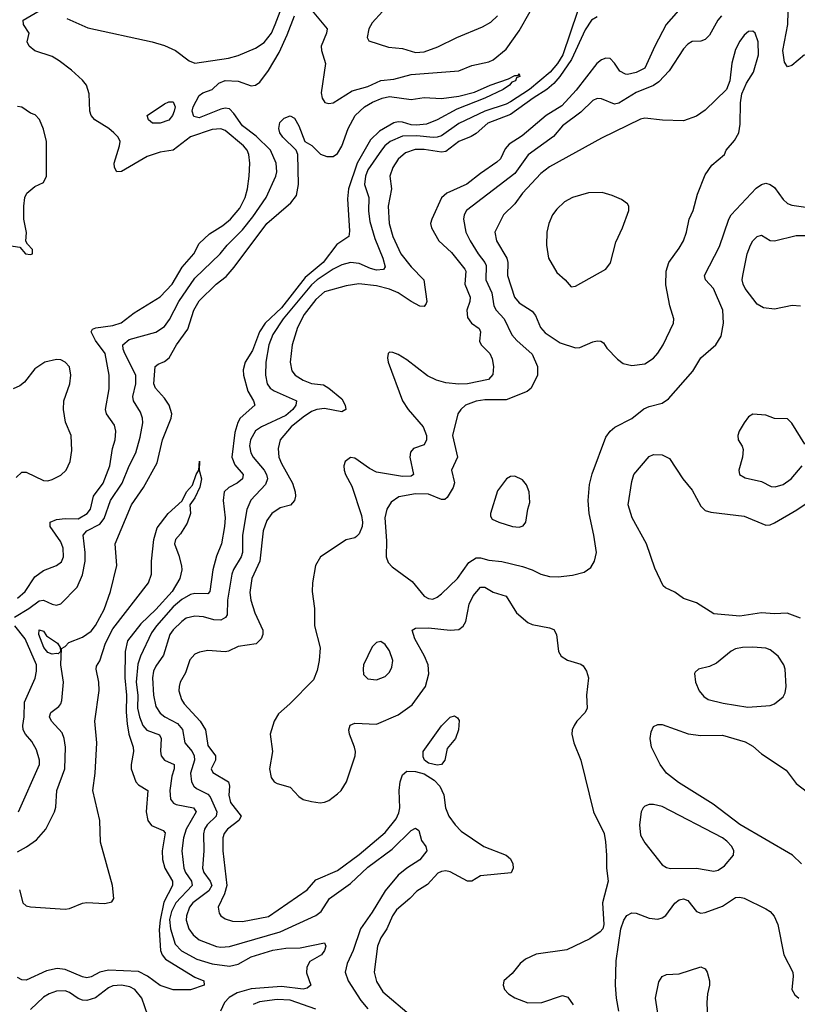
# Model space of a CAD drawing. Header units: inches. Extents: x 1682530 to 1839546, y 640742 to 791647.
# Tile 408 of 656: x 1692080 to 1695676, y 754921 to 759473. Entities that reach past the tile are written whole.
import ezdxf

# ---------------------------------------------------------------- set-up
doc = ezdxf.new("R2010")
doc.units = ezdxf.units.IN
doc.header["$MEASUREMENT"] = 0
doc.layers.add('B6795', color=7, linetype='Continuous')

msp = doc.modelspace()

# ---------------------------------------------------------------- linework, layer by layer
at = {"layer": 'B6795', "color": 5}
for points, elevation in [([(1692298.4, 759478.4), (1692394.8, 759434.8), (1692692.7, 759370), (1692750, 759353), (1692800.7, 759330), (1692862.9, 759282.9), (1692890, 759271.3), (1693045.7, 759294.3), (1693090, 759307.8), (1693170, 759341.4), (1693210, 759367.5), (1693244.2, 759410), (1693262, 759450), (1693292.5, 759530)], 780), ([(1695150, 759540.6), (1695069.7, 759450.3), (1695016.1, 759350), (1694970, 759249.2), (1694930, 759228.2), (1694890, 759219), (1694880.6, 759220.6), (1694854.5, 759234.5), (1694830, 759272.3), (1694810, 759293.8), (1694790, 759294.4), (1694770, 759286.3), (1694749, 759270), (1694653.4, 759146.6), (1694586.1, 759073.9), (1694514.2, 759030), (1694404.1, 758935.9), (1694343.3, 758896.7), (1694325, 758875), (1694302.5, 758830), (1694286.7, 758813.3), (1694210, 758761.6), (1694147.7, 758712.3), (1694054.6, 758670), (1694030, 758649.7), (1693985, 758550), (1693980.1, 758530), (1693983.8, 758510), (1694017.8, 758450), (1694076.8, 758396.8), (1694138.8, 758318.8), (1694142.4, 758310), (1694138.4, 758250), (1694163.3, 758190), (1694161.6, 758170), (1694147.6, 758130), (1694150, 758095.5), (1694169.3, 758070), (1694204.6, 758044.6), (1694210.8, 758030), (1694206, 757986), (1694214.3, 757970), (1694253.2, 757930), (1694264.1, 757904.1), (1694271.1, 757868.9), (1694267.9, 757832.1), (1694248.2, 757810), (1694150, 757789.9), (1694110, 757788), (1694050, 757793.7), (1694006.7, 757806.7), (1693966.4, 757826.4), (1693870, 757900.4), (1693830, 757925.1), (1693805.2, 757934.8), (1693790, 757936), (1693784, 757930), (1693780.5, 757910), (1693784.2, 757890), (1693850.2, 757710), (1693876, 757670), (1693945.4, 757590), (1693960.6, 757550), (1693961.1, 757530), (1693950, 757507.4), (1693901.6, 757490), (1693886.4, 757473.6), (1693883.8, 757450), (1693900.7, 757370), (1693890, 757363.2), (1693850, 757361.2), (1693730, 757381.7), (1693697.8, 757397.8), (1693630, 757445.1), (1693610, 757448.2), (1693584.2, 757430), (1693578.9, 757410), (1693580.3, 757390), (1693585.8, 757370), (1693615.9, 757315.9), (1693660.7, 757180.7), (1693665.6, 757150), (1693663, 757130), (1693650, 757095.6), (1693637, 757083), (1693630, 757077.4), (1693590, 757068.5), (1693471.6, 756990), (1693447.5, 756950), (1693433.2, 756870), (1693432.4, 756830), (1693443.2, 756750), (1693442.8, 756670), (1693469.1, 756569.1), (1693465.4, 756510), (1693455.6, 756464.4), (1693438.9, 756421.1), (1693328.4, 756310), (1693276.2, 756263.8), (1693256.5, 756230), (1693238.9, 756170), (1693248.9, 756090), (1693235.6, 756010), (1693243.2, 755970), (1693256, 755950), (1693270, 755941.5), (1693330, 755924.5), (1693370, 755882.3), (1693390, 755867.6), (1693430, 755858.3), (1693470, 755852.9), (1693490, 755855.3), (1693510, 755863.6), (1693550, 755894), (1693566, 755910), (1693591.1, 755950), (1693630.9, 756070), (1693632.7, 756090), (1693627.7, 756110), (1693604.4, 756170), (1693601.4, 756190), (1693608.1, 756211.9), (1693630, 756220.2), (1693730, 756216.6), (1693830, 756259.2), (1693894, 756306), (1693956.8, 756390), (1693971.1, 756448.9), (1693968.1, 756490), (1693952.1, 756530), (1693906.4, 756610), (1693895.1, 756650), (1693910, 756659.7), (1693970, 756661.8), (1694069.9, 756650.1), (1694110, 756654.3), (1694130, 756669.2), (1694142.3, 756690), (1694158.8, 756770), (1694176.7, 756810), (1694210, 756849.2), (1694230, 756849.2), (1694270, 756826.5), (1694330, 756807.7), (1694376.9, 756730), (1694430, 756686.5), (1694450, 756677.4), (1694530, 756661.6), (1694550, 756653), (1694561.6, 756630), (1694571.7, 756551.7), (1694584.4, 756530), (1694612.6, 756512.6), (1694674, 756494), (1694685.8, 756485.8), (1694701.5, 756461.5), (1694710.3, 756430), (1694700.9, 756350), (1694703.8, 756290), (1694694, 756270), (1694656.3, 756230), (1694644, 756210), (1694634, 756190), (1694633.4, 756170), (1694643, 756130), (1694674.7, 756050), (1694733.9, 755810), (1694782, 755710), (1694788.6, 755671.4), (1694793.8, 755610), (1694792.9, 755550), (1694801.1, 755490), (1694774.4, 755390), (1694781.6, 755290), (1694776.3, 755270), (1694763.9, 755256.1), (1694716.7, 755223.3), (1694610, 755173.5), (1694467.9, 755152.1), (1694419.3, 755130), (1694394, 755110), (1694356.5, 755063.5), (1694319.1, 755030), (1694314.9, 755010), (1694321.6, 754990), (1694340.4, 754970), (1694370, 754950.3), (1694430, 754927.9), (1694494, 754930), (1694590, 754961.5), (1694614.6, 754954.6), (1694638.8, 754918.8)], 820), ([(1693410, 759541.1), (1693501.1, 759430), (1693499, 759410), (1693473.6, 759350), (1693475.5, 759330), (1693493.8, 759270), (1693474.6, 759134.6), (1693478.9, 759110), (1693491.3, 759090), (1693510, 759084.9), (1693530, 759088.9), (1693617, 759143), (1693690, 759164), (1693750, 759192), (1693810, 759198.3), (1693890, 759219.9), (1694110, 759236.1), (1694170, 759260.5), (1694250, 759277.1), (1694270, 759287.2), (1694330, 759336.3), (1694390, 759421.5), (1694440.7, 759510)], 760), ([(1692056.5, 756710), (1692122.4, 756750), (1692170, 756786.1), (1692190, 756789.4), (1692230, 756770.2), (1692250, 756766.5), (1692270, 756772.9), (1692346.5, 756850), (1692370, 756906.7), (1692382.7, 756970), (1692382.7, 757010), (1692373.1, 757090), (1692389.8, 757110), (1692450, 757140.8), (1692470, 757166.3), (1692500.2, 757250), (1692553.1, 757330), (1692585.5, 757410), (1692617, 757470), (1692637.4, 757542.6), (1692648.8, 757608.8), (1692647.8, 757630), (1692638.6, 757658.6), (1692606.3, 757710), (1692602.6, 757730), (1692617.3, 757790), (1692617.5, 757830), (1692565.9, 757930), (1692558.1, 757950), (1692557.1, 757970), (1692586.5, 757993.5), (1692710, 758028), (1692750, 758054.7), (1692773.1, 758086.9), (1692815.7, 758170), (1692890, 758277.7), (1693006.8, 758390), (1693038.9, 758430), (1693110, 758501.2), (1693158.3, 758561.7), (1693220.2, 758650), (1693263.8, 758750), (1693268.7, 758770), (1693265.6, 758810), (1693239.6, 758870), (1693173.8, 758933.8), (1693110, 758982.1), (1693070, 759039.5), (1693050, 759060.5), (1693030, 759063.7), (1693010, 759059), (1692910, 759018.2), (1692884.6, 759024.6), (1692877.5, 759050), (1692882.3, 759070), (1692910, 759122), (1692926.1, 759133.9), (1692970, 759150.2), (1693001.5, 759178.5), (1693030, 759191.8), (1693090, 759187.9), (1693150, 759167), (1693170, 759169.5), (1693190, 759184.2), (1693230, 759237.1), (1693279.3, 759320.7), (1693316.9, 759403.1), (1693350, 759491.1)], 760), ([(1692070, 756797.8), (1692105.6, 756830), (1692150, 756897.7), (1692190, 756925.7), (1692250.7, 756949.3), (1692272.8, 756967.2), (1692282.7, 756990), (1692281, 757030), (1692270, 757058.5), (1692221.6, 757130), (1692221, 757150), (1692250, 757162.7), (1692290, 757167.4), (1692350, 757165), (1692392.7, 757190), (1692407.7, 757210), (1692421, 757270), (1692466.3, 757330), (1692496.1, 757410), (1692508.6, 757490), (1692521, 757530), (1692524.9, 757570), (1692518.4, 757598.4), (1692482, 757650), (1692476.2, 757670), (1692493.6, 757766.4), (1692493.9, 757830), (1692474.5, 757930), (1692430.3, 757990), (1692410.6, 758030), (1692417.3, 758042.7), (1692431.4, 758048.6), (1692510, 758058.8), (1692549.2, 758070.8), (1692610, 758117.7), (1692730, 758190.7), (1692784.7, 758250), (1692831.5, 758328.5), (1692884.6, 758390), (1692910, 758437.5), (1692957.1, 758482.9), (1693018.8, 758521.2), (1693054.9, 758550), (1693098.3, 758601.7), (1693122.5, 758650), (1693133.5, 758690), (1693141.4, 758750), (1693144.1, 758810), (1693139.6, 758850), (1693131.6, 758870), (1693114.5, 758890), (1693030, 758960.8), (1693010, 758968.2), (1692970, 758965), (1692870, 758931.1), (1692790, 758869.9), (1692730, 758859.9), (1692670, 758840.4), (1692550, 758770.8), (1692529, 758769), (1692518, 758790), (1692517, 758810), (1692542, 758890), (1692544, 758910), (1692535.3, 758930), (1692515.4, 758950), (1692492.2, 758970), (1692427.5, 759010), (1692409.9, 759030), (1692405.1, 759050), (1692401.8, 759130), (1692388.7, 759170), (1692370, 759193.2), (1692319.3, 759239.3), (1692262.4, 759282.4), (1692230, 759302.7), (1692150, 759329.1), (1692123.1, 759350), (1692114.3, 759370), (1692124.2, 759410), (1692096.9, 759450), (1692095.8, 759470), (1692170, 759513.9)], 780), ([(1694658.8, 759510), (1694591.1, 759310), (1694567.4, 759270), (1694532.6, 759230), (1694437.3, 759150), (1694350, 759093.6), (1694330, 759082.6), (1694230.8, 759050), (1694110, 758993.1), (1694030, 758936.3), (1694010, 758929), (1693991.8, 758928.2), (1693915.7, 758935.7), (1693850, 758934.4), (1693793.7, 758910), (1693768, 758890), (1693752.2, 758870), (1693690, 758777.8), (1693679.3, 758750), (1693675, 758710), (1693693.8, 758650), (1693692.1, 758587.9), (1693699.4, 758539.4), (1693721.6, 758461.6), (1693758.9, 758370), (1693770, 758329.5), (1693761.6, 758318.4), (1693730, 758315.2), (1693701.9, 758321.9), (1693650, 758345.6), (1693610.1, 758349.9), (1693570, 758338.7), (1693530, 758320.1), (1693455.9, 758270), (1693430, 758246.2), (1693297.9, 758090), (1693250, 758016.8), (1693232, 757970), (1693217.6, 757890), (1693216.2, 757830), (1693224.7, 757790), (1693238.2, 757770), (1693256.3, 757756.3), (1693354, 757714), (1693359.2, 757710), (1693357.4, 757690), (1693342.3, 757670), (1693310, 757643), (1693198.2, 757590), (1693170, 757571.7), (1693147.2, 757530), (1693143.2, 757503.2), (1693148.1, 757470), (1693159.2, 757450), (1693209.7, 757390), (1693221, 757370), (1693225.2, 757350), (1693216.7, 757323.3), (1693148.6, 757251.4), (1693130.9, 757209.1), (1693110.5, 757090), (1693110.1, 757010), (1693104.1, 756990), (1693068.3, 756931.7), (1693061.5, 756910), (1693041.5, 756790), (1693038.7, 756721.3), (1693031.5, 756708.5), (1693010, 756697.4), (1692978, 756698), (1692930, 756712.5), (1692890, 756715.5), (1692850, 756705.4), (1692830, 756691.1), (1692790, 756651.8), (1692775, 756630), (1692745.2, 756534.8), (1692710, 756484.2), (1692699, 756461), (1692694.3, 756430), (1692698.2, 756350), (1692710, 756297.7), (1692730, 756266.6), (1692751.1, 756250), (1692810, 756218.5), (1692832.1, 756192.1), (1692843.6, 756130), (1692877.2, 756090), (1692887, 756070), (1692887.9, 756050), (1692869.7, 755990), (1692875.1, 755950), (1692885.5, 755930), (1692897.9, 755917.9), (1692950, 755891.8), (1692960.4, 755880.4), (1692991.4, 755810), (1692988.9, 755790), (1692947.1, 755750), (1692935.3, 755730), (1692930.5, 755709.5), (1692931, 755630), (1692924.9, 755550), (1692931.9, 755530), (1692961.3, 755490), (1692968.1, 755470), (1692954.2, 755445.8), (1692880.1, 755390), (1692864.8, 755370), (1692850.6, 755330), (1692850.1, 755309.9), (1692861.8, 755270), (1692881.7, 755241.7), (1692910, 755219.2), (1692990, 755187.6), (1693010, 755184.6), (1693050, 755187.6), (1693284.5, 755255.5), (1693450, 755330.8), (1693474.4, 755350), (1693512.6, 755410), (1693610, 755480.1), (1693690, 755555.1), (1693802, 755638), (1693890, 755724.2), (1693910, 755736), (1693925.3, 755725.2), (1693938.4, 755678.4), (1693957.2, 755650), (1693963.2, 755630), (1693930, 755588.7), (1693870, 755551.1), (1693830, 755517.6), (1693770, 755445), (1693710, 755347.6), (1693655.4, 755270), (1693622, 755170), (1693594.8, 755110), (1693585, 755070), (1693599.2, 755030), (1693657.9, 754937.9), (1693690, 754900.8)], 760), ([(1694750, 759486.4), (1694723.6, 759470), (1694694.4, 759425.6), (1694631.3, 759288.7), (1694577.9, 759210), (1694550, 759177.8), (1694517, 759150), (1694453.6, 759110), (1694350, 759033.7), (1694245.2, 758994.8), (1694190, 758946.9), (1694167.1, 758932.9), (1694110, 758909.9), (1694050, 758864), (1694030, 758860.3), (1693950, 758872.3), (1693907.9, 758872.1), (1693863.6, 758856.4), (1693830, 758827.5), (1693805.5, 758790), (1693791.5, 758750), (1693798.9, 758690), (1693783.3, 758610), (1693788.3, 758530), (1693804.8, 758470), (1693843.1, 758390), (1693889.5, 758329.5), (1693949.4, 758270), (1693962.3, 758170), (1693960, 758160), (1693950, 758146.2), (1693930, 758149), (1693890, 758169.4), (1693830, 758209.9), (1693790, 758226.9), (1693730, 758243), (1693648.3, 758251.7), (1693590, 758242.8), (1693490, 758213.9), (1693450, 758179.1), (1693395.7, 758110), (1693364.6, 758050), (1693339.8, 757970), (1693330.9, 757890), (1693338.6, 757850), (1693353.2, 757830), (1693390, 757805.9), (1693430, 757790.8), (1693484.3, 757784.3), (1693509, 757769), (1693570, 757720.6), (1693585.4, 757690), (1693588.1, 757670), (1693570, 757659.6), (1693490, 757674.8), (1693454.6, 757670), (1693430, 757660.8), (1693390, 757635.9), (1693335.9, 757590), (1693285.1, 757530), (1693275.8, 757490), (1693279, 757450), (1693290, 757421.3), (1693341.5, 757330), (1693353.8, 757290), (1693355, 757270), (1693350.5, 757249.5), (1693332, 757228), (1693284.6, 757215.4), (1693246.3, 757190), (1693222.8, 757157.2), (1693206, 757110), (1693191, 756970), (1693153.5, 756890), (1693144.8, 756824.8), (1693148.1, 756790), (1693167, 756730), (1693204.6, 756650), (1693204.6, 756630), (1693197.1, 756610), (1693172.7, 756587.3), (1693090, 756575.4), (1693045.8, 756554.2), (1693030, 756550.7), (1692950, 756556.5), (1692910.9, 756549.1), (1692890, 756539.7), (1692867.3, 756512.7), (1692846.6, 756453.4), (1692822.7, 756410), (1692816.8, 756390), (1692816.3, 756370), (1692828.5, 756330), (1692840.9, 756310), (1692914.7, 756230), (1692938.8, 756190), (1692950, 756116.9), (1692985, 756070), (1692985.7, 756050), (1692965.3, 756010), (1692972.5, 755992.5), (1693045, 755950), (1693050.1, 755930), (1693047.2, 755887.2), (1693054.5, 755854.5), (1693104.8, 755790), (1693092.6, 755770), (1693040.8, 755730), (1693026.1, 755710), (1693019.1, 755690), (1693019.6, 755630), (1693038, 755470), (1693027.7, 755432.3), (1692997, 755370), (1693002.3, 755342.3), (1693010.2, 755330), (1693030, 755316), (1693064.7, 755304.7), (1693110, 755303.1), (1693230, 755327.4), (1693409.1, 755450.9), (1693450, 755495.7), (1693550, 755539.8), (1693650, 755613.4), (1693770, 755714.8), (1693821, 755779), (1693833.4, 755806.6), (1693837.1, 755830), (1693834.2, 755910), (1693839.9, 755950), (1693850, 755981.1), (1693870, 755998.4), (1693910, 755997.6), (1693950, 755986), (1693996.4, 755956.4), (1694023.4, 755930), (1694041.9, 755890), (1694048.9, 755830), (1694063.7, 755790), (1694092.9, 755750), (1694121.2, 755721.2), (1694226, 755650), (1694330, 755610.9), (1694350, 755592.9), (1694359.7, 755570), (1694362.3, 755550), (1694351.9, 755528.1), (1694210, 755514.7), (1694170, 755490.8), (1694150, 755490.7), (1694070, 755533.3), (1694050, 755538.7), (1694030, 755535.4), (1694013.5, 755526.5), (1693964.9, 755475.1), (1693916.5, 755443.5), (1693884.7, 755410), (1693822.8, 755357.2), (1693803.5, 755330), (1693777.6, 755270), (1693750, 755228.2), (1693733.7, 755190), (1693719.1, 755070), (1693730, 755026.7), (1693758.8, 754978.8), (1693890, 754868.1)], 780), ([(1693757.5, 759510), (1693710, 759457.6), (1693695, 759430), (1693686, 759390), (1693694.4, 759374.4), (1693784.9, 759344.9), (1693850, 759339.3), (1693910, 759321.6), (1693950, 759324.2), (1694013.3, 759346.7), (1694101.7, 759390), (1694220.3, 759439.7), (1694258.1, 759461.9), (1694288.9, 759491.1)], 780), ([(1695325.2, 759490), (1695308.7, 759470), (1695270, 759400.4), (1695250, 759381), (1695230, 759373.7), (1695190, 759371.5), (1695170, 759358.9), (1695150, 759337.4), (1695083.4, 759236.6), (1695035.2, 759184.8), (1695010, 759169), (1694930, 759135.9), (1694850, 759087.1), (1694830, 759082.7), (1694770, 759106.3), (1694750, 759107.6), (1694730, 759099.4), (1694674.5, 759045.5), (1694590, 758982.6), (1694547.5, 758932.5), (1694431.8, 758848.2), (1694370, 758761.1), (1694146.2, 758590), (1694135, 758570), (1694132.5, 758550), (1694142.6, 758490), (1694162.7, 758450), (1694199.9, 758390), (1694230.9, 758350.9), (1694236.6, 758336.6), (1694235.3, 758270), (1694262.8, 758210), (1694272.9, 758150), (1694282.4, 758130), (1694320.4, 758090), (1694355.3, 758015.3), (1694378, 757990), (1694450, 757927.1), (1694474.7, 757870), (1694474.9, 757830), (1694445.5, 757770), (1694426.7, 757753.3), (1694330, 757715.4), (1694230, 757715.7), (1694190, 757709.9), (1694142, 757690), (1694120.3, 757670), (1694106.3, 757650), (1694082, 757550), (1694104.1, 757450), (1694077.2, 757390), (1694090.9, 757330.9), (1694084.4, 757310), (1694056.2, 757263.8), (1694045.6, 757254.4), (1694030, 757254), (1693970, 757278.6), (1693910, 757280.7), (1693833.6, 757266.4), (1693797.1, 757242.9), (1693777.6, 757210), (1693768.6, 757170), (1693776.3, 757063.7), (1693774.6, 756990), (1693783.7, 756963.7), (1693802.7, 756942.7), (1693894.8, 756874.8), (1693950, 756807), (1693970, 756796.5), (1693990, 756794.6), (1694010, 756803.1), (1694030, 756818.9), (1694103.7, 756890), (1694156.4, 756963.6), (1694190, 756984.7), (1694210, 756985.4), (1694250, 756973.8), (1694310, 756968.2), (1694405.1, 756945.1), (1694450.2, 756930.2), (1694490, 756908.8), (1694530, 756898.3), (1694570, 756896.9), (1694635.8, 756904.2), (1694690, 756919.3), (1694720.1, 756939.9), (1694738.4, 756970), (1694747.8, 757010), (1694735.3, 757090), (1694712.5, 757190), (1694708.2, 757250), (1694715.4, 757324.6), (1694726.5, 757373.5), (1694790, 757542.4), (1694809.7, 757570), (1694831.3, 757588.7), (1694910, 757629.3), (1694966.7, 757673.3), (1694990, 757684.1), (1695050, 757700.1), (1695079.5, 757720.5), (1695192.6, 757847.4), (1695230, 757909.1), (1695298.5, 757970), (1695323.5, 758010), (1695334.6, 758070), (1695331.6, 758130), (1695287.8, 758230), (1695250.8, 758270), (1695246.3, 758290), (1695315.4, 758424.6), (1695358.7, 758550), (1695369.9, 758570.1), (1695485.9, 758694.1), (1695510, 758711.3), (1695530, 758716.2), (1695550, 758711.3), (1695570, 758696.5), (1695610, 758642), (1695630, 758622.8), (1695650, 758614.7), (1695770, 758597.9)], 840), ([(1695709.3, 759310.7), (1695650, 759260.3), (1695630, 759254.3), (1695616.3, 759276.3), (1695608.7, 759330), (1695631.5, 759450), (1695633.6, 759510)], 840), ([(1692070, 755626.5), (1692111.6, 755648.4), (1692158.2, 755681.8), (1692201, 755730), (1692240.4, 755810), (1692247.2, 755832.8), (1692251.9, 755910), (1692288.3, 756010), (1692291.4, 756110), (1692286, 756150), (1692275.8, 756175.8), (1692227.6, 756230), (1692218.6, 756250), (1692223.5, 756270), (1692261.7, 756298.3), (1692270.9, 756310), (1692274.4, 756325.6), (1692283.1, 756410), (1692270.4, 756490), (1692273.7, 756566.3), (1692290, 756574.9), (1692307.1, 756592.9), (1692370, 756617.6), (1692410, 756646.2), (1692430, 756672.6), (1692470, 756746.5), (1692499.9, 756830), (1692529.8, 756949.8), (1692522, 757050), (1692596.4, 757230), (1692653, 757310), (1692715.2, 757424.8), (1692740.2, 757530), (1692779.8, 757630), (1692783.2, 757650), (1692771.2, 757690), (1692750, 757722.8), (1692708.5, 757768.5), (1692699.5, 757790), (1692706.6, 757870), (1692719.6, 757880.4), (1692750, 757891.8), (1692770.9, 757909.1), (1692805.7, 757970), (1692857.9, 758042.1), (1692884.6, 758130), (1692910, 758172.6), (1692988.4, 758250), (1693034.1, 758285.9), (1693071.3, 758328.7), (1693222, 758530), (1693333.4, 758626.6), (1693359.4, 758660.6), (1693369, 758711), (1693366.8, 758850), (1693358.7, 758870), (1693297.2, 758930), (1693283.1, 758950), (1693278.9, 758970), (1693282.6, 758997.4), (1693302.7, 759017.3), (1693330, 759028.5), (1693350, 759017.6), (1693370, 758981.3), (1693398.9, 758910), (1693430.9, 758890.9), (1693471.2, 758851.2), (1693499.6, 758839.6), (1693530, 758840.2), (1693550, 758854), (1693570, 758887.9), (1693598.1, 758970), (1693630.6, 759030), (1693675, 759070), (1693710.9, 759090.9), (1693756.3, 759110), (1693790, 759116.9), (1693890, 759103.9), (1693950, 759113.4), (1694030, 759107.7), (1694110, 759119), (1694182.3, 759137.7), (1694254.7, 759170), (1694340.8, 759199.2), (1694370, 759215.3), (1694385.2, 759214.8), (1694390, 759222), (1694392.2, 759210), (1694376.7, 759203.3), (1694371.8, 759190), (1694356.2, 759183.8), (1694344.9, 759170), (1694316, 759150), (1694230.2, 759110), (1694101.2, 759058.8), (1694010, 759009.4), (1693961.3, 758990), (1693914.8, 758985.2), (1693890, 758986.8), (1693850, 758999), (1693830, 759000.9), (1693810, 758996.3), (1693743, 758957), (1693702.3, 758917.7), (1693639.8, 758810), (1693600.8, 758690), (1693596.1, 758643.9), (1693605.5, 758494.5), (1693601.8, 758470), (1693546.9, 758433.1), (1693483.1, 758350), (1693399.9, 758280.1), (1693290, 758139.9), (1693215.5, 758070), (1693188.5, 758030), (1693156.2, 757943.8), (1693121.9, 757890), (1693113.5, 757853.5), (1693114.4, 757830), (1693134.7, 757754.7), (1693161.6, 757710), (1693166.7, 757690), (1693099.8, 757630), (1693089.2, 757610.8), (1693075.4, 757564.6), (1693060.3, 757450), (1693075.5, 757415.5), (1693112.9, 757370), (1693110.2, 757350), (1693085.2, 757330), (1693046.7, 757310), (1693026.2, 757290), (1693021, 757250), (1693030.6, 757170), (1693027.2, 757130), (1693013.9, 757050), (1692990, 756992.6), (1692972.4, 756930), (1692959.3, 756830), (1692950, 756818.8), (1692890, 756820.1), (1692870, 756815.1), (1692830, 756792.4), (1692790, 756758.2), (1692712.2, 756670), (1692690, 756638.5), (1692638.2, 756530), (1692626.1, 756493.9), (1692618.1, 756410), (1692626.4, 756350), (1692624.9, 756290), (1692633.3, 756250), (1692650, 756210.2), (1692668.5, 756188.5), (1692726.1, 756166.1), (1692734.2, 756150), (1692731.4, 756091.4), (1692734.5, 756070), (1692750.1, 756050.1), (1692793.9, 756030), (1692794.3, 756010), (1692784.2, 755975.8), (1692774, 755910), (1692777.3, 755870), (1692791.1, 755851.1), (1692804, 755844), (1692883.2, 755830), (1692895.6, 755810), (1692850.1, 755730), (1692838.1, 755690), (1692830.1, 755630), (1692839.2, 755550), (1692846.8, 755530), (1692875.1, 755490), (1692876.9, 755470), (1692802, 755390), (1692781.8, 755350), (1692773.3, 755313.3), (1692777.1, 755270), (1692799.6, 755199.6), (1692827.5, 755167.5), (1692899.3, 755130), (1692970, 755107.6), (1693050, 755098), (1693090, 755106.4), (1693150, 755140.6), (1693250, 755171.7), (1693310, 755181.2), (1693377.5, 755182.5), (1693490, 755204.7), (1693496.3, 755190), (1693490, 755169.4), (1693474.9, 755150), (1693421.6, 755118.4), (1693407, 755093), (1693406.9, 755066.9), (1693425.7, 755010), (1693410, 754995.4), (1693390, 754990.8), (1693290, 755002.9), (1693150, 754993.2), (1693085.9, 754974.1), (1693047.9, 754952.1), (1693027.7, 754930), (1693007.9, 754890)], 740), ([(1692010, 758432.2), (1692081, 758421), (1692106.8, 758390), (1692130, 758386.7), (1692139, 758390), (1692139.3, 758410), (1692115.5, 758435.5), (1692109, 758449), (1692111.6, 758488.4), (1692099.8, 758550), (1692098.4, 758610), (1692103.7, 758650), (1692113.3, 758670), (1692150, 758700.9), (1692190, 758719.5), (1692203.8, 758750), (1692204, 758910), (1692190, 758967), (1692171.8, 759011.8), (1692152.1, 759032.1), (1692130, 759041.2), (1692090, 759067.6), (1692070, 759070.6)], 820), ([(1695690, 758147.8), (1695651.2, 758151.2), (1695570, 758134.5), (1695520, 758140), (1695490, 758157.3), (1695435.2, 758230), (1695424.9, 758250), (1695421.1, 758270), (1695423.4, 758290), (1695443, 758390), (1695459.4, 758430), (1695470, 758450.2), (1695489.8, 758470), (1695510, 758475.8), (1695550, 758452.2), (1695570, 758450.2), (1695670, 758475.1), (1695710, 758475)], 820), ([(1692063.9, 757356.1), (1692090, 757380.7), (1692110, 757381.7), (1692190, 757342.7), (1692210, 757340.7), (1692230, 757347.8), (1692270, 757367.4), (1692294.9, 757390), (1692314.1, 757430), (1692321.5, 757481.5), (1692317.5, 757550), (1692292.1, 757612.1), (1692282.3, 757670), (1692283.7, 757710), (1692311.2, 757790), (1692316.7, 757830), (1692310, 757867.8), (1692290.8, 757890), (1692270, 757899.8), (1692250, 757902.4), (1692195.8, 757890), (1692150, 757859.3), (1692102.6, 757797.4), (1692080.7, 757779.3), (1692050, 757766.2)], 820), ([(1695709.8, 757510), (1695650, 757607.6), (1695630, 757627), (1695570, 757629.5), (1695530, 757644.5), (1695470, 757649.4), (1695450, 757636.2), (1695430, 757609.4), (1695406.4, 757570), (1695400.5, 757550), (1695402, 757530), (1695420.9, 757500.9), (1695425.3, 757485.3), (1695421.5, 757450), (1695405.2, 757390), (1695408.7, 757370), (1695434.5, 757354.5), (1695510, 757338.5), (1695555.3, 757315.3), (1695573.4, 757313.4), (1695610, 757323.2), (1695647.2, 757350), (1695697.6, 757410)], 840), ([(1692079.7, 755450), (1692093.8, 755390), (1692110, 755376.8), (1692130, 755371.8), (1692290, 755360.5), (1692310, 755363.4), (1692370, 755388.3), (1692390, 755392.1), (1692473.7, 755386.3), (1692506, 755394), (1692515.6, 755410), (1692509.8, 755470), (1692454.4, 755670), (1692450.5, 755770), (1692418, 755910), (1692428.5, 755990), (1692437.3, 756130), (1692427.7, 756230), (1692447.7, 756372.3), (1692446.6, 756410), (1692433.5, 756470), (1692435.4, 756484.6), (1692450.8, 756509.2), (1692476.6, 756590), (1692510, 756657.1), (1692676.3, 756870), (1692689.7, 756910), (1692689.7, 756970.2), (1692700.4, 757070), (1692716.1, 757123.9), (1692766.6, 757190), (1692831.9, 757248.1), (1692851.5, 757290), (1692878.4, 757321.6), (1692896, 757370), (1692909, 757390), (1692912, 757432), (1692910.5, 757390), (1692921.1, 757350), (1692912.3, 757312.3), (1692890, 757262.9), (1692867.3, 757230), (1692870.3, 757190), (1692854.8, 757145.2), (1692824.1, 757095.9), (1692801.1, 757070), (1692795.3, 757050), (1692816.1, 756996.1), (1692827.5, 756947.5), (1692829.2, 756929.2), (1692820.5, 756890), (1692785, 756830), (1692710, 756745.4), (1692639.7, 756680.3), (1692578.5, 756601.5), (1692568.1, 756551.9), (1692566.3, 756430), (1692573.5, 756350), (1692571.7, 756271.7), (1692577.2, 756217.2), (1692584.1, 756170), (1692604.2, 756110), (1692606.2, 756090), (1692595, 756030), (1692596.1, 756010), (1692616.6, 755950), (1692630, 755936.1), (1692671.8, 755910), (1692664.2, 755810), (1692673, 755770), (1692690, 755747.9), (1692744, 755724), (1692753, 755713), (1692739.2, 755630), (1692740.1, 755590), (1692751.4, 755550), (1692786, 755490), (1692787, 755470), (1692747.2, 755392.8), (1692729.2, 755310), (1692725, 755265), (1692731.5, 755170), (1692738.2, 755150), (1692754.1, 755130), (1692890, 755046.8), (1692932, 755030), (1692932.9, 755010), (1692870, 754987.7), (1692790, 754988.4), (1692730, 755008.4), (1692671.5, 755051.5), (1692630, 755072.2), (1692490, 755078.8), (1692451.1, 755070), (1692410, 755048.4), (1692390, 755044), (1692370, 755047.6), (1692290, 755081.5), (1692253, 755087), (1692204.3, 755075.7), (1692110, 755032.6), (1692090, 755033.4), (1692070, 755045.6)], 720), ([(1695690, 756706.2), (1695628.5, 756728.5), (1695570, 756726.5), (1695510, 756730.6), (1695410, 756715), (1695290, 756725.8), (1695210, 756776.8), (1695150, 756797.6), (1695110, 756826.8), (1695065.5, 756845.5), (1695055.8, 756855.8), (1695017.5, 756937.5), (1694977.7, 757050), (1694911.7, 757170), (1694893.8, 757230), (1694910, 757338), (1694919.1, 757370), (1694990, 757454), (1695010, 757462.6), (1695050, 757460.8), (1695084.1, 757444.1), (1695146.3, 757350), (1695190, 757298), (1695230, 757223.7), (1695250, 757204), (1695275.9, 757195.9), (1695430, 757178), (1695530, 757135.9), (1695550, 757137.6), (1695570, 757146.1), (1695673.4, 757206.6), (1695730, 757245.2)], 820), ([(1692074.3, 755810), (1692171.9, 756030), (1692171.8, 756050), (1692157, 756097), (1692136, 756136), (1692106.2, 756170), (1692096.2, 756190), (1692094.9, 756210), (1692100.5, 756250), (1692101.9, 756318.1), (1692151.8, 756428.2), (1692158.3, 756461.7), (1692158, 756490), (1692105.7, 756610), (1692057.9, 756670)], 760), ([(1695694.5, 755570), (1695653.1, 755610), (1695410, 755752.6), (1695286.3, 755846.3), (1695125.7, 755945.6), (1695070.7, 755990), (1695041.1, 756030), (1695001.8, 756110), (1694995.5, 756150), (1695000, 756180), (1695010, 756204.6), (1695030, 756214), (1695050, 756213.8), (1695171.6, 756171.6), (1695230, 756164.4), (1695330, 756165.2), (1695435, 756135), (1695470, 756114.7), (1695510, 756078.8), (1695624.1, 756004.1), (1695670, 755942.3), (1695722.1, 755902.1)], 820), ([(1694851.1, 754888.9), (1694839.5, 754950), (1694834.5, 755010), (1694837.9, 755122.1), (1694859.9, 755270), (1694873.6, 755310), (1694887.8, 755332.2), (1694910, 755344.2), (1694930, 755342.7), (1694990, 755318.6), (1695030, 755314.6), (1695050, 755320.5), (1695067.9, 755332.1), (1695110, 755388.4), (1695130, 755404.3), (1695150, 755409.2), (1695170, 755400.9), (1695210, 755349.3), (1695230, 755342.3), (1695250, 755344.8), (1695330, 755374), (1695390, 755414.6), (1695410, 755416.6), (1695430, 755411), (1695530, 755361.6), (1695549.7, 755349.7), (1695569.1, 755329.1), (1695584.8, 755290), (1695612.9, 755150), (1695654.3, 755070), (1695656.5, 755050), (1695650.3, 754990), (1695664.6, 754964.6), (1695682.4, 754950)], 820), ([(1695032.6, 754870), (1695019.9, 754950), (1695035.5, 755024.5), (1695050, 755050.3), (1695070, 755058.6), (1695130, 755062.1), (1695230, 755093.8), (1695250, 755085.3), (1695258.8, 755070), (1695269.3, 755030), (1695270.2, 755010), (1695260.4, 754970), (1695257.7, 754930), (1695262.3, 754810)], 780), ([(1692673.2, 754870), (1692644.9, 754950), (1692612.9, 754990), (1692590, 755002.1), (1692550, 755009.9), (1692510, 755006.5), (1692490, 754996.9), (1692430, 754951.2), (1692390, 754938.1), (1692370, 754939.5), (1692350, 754947.2), (1692310, 754974.9), (1692290, 754983.4), (1692250, 754982.4), (1692216, 754970), (1692190, 754954.3), (1692130, 754897)], 740), ([(1693450, 754898.1), (1693330, 754940.1), (1693270, 754943.5), (1693188.3, 754931.7), (1693159.1, 754920.9)], 760)]:
    msp.add_lwpolyline(points, dxfattribs=dict(at, elevation=elevation))
for points, elevation in [([(1695470, 759419.5), (1695450, 759417.6), (1695430, 759400.9), (1695410, 759373.6), (1695390, 759334.5), (1695372.4, 759272.4), (1695364.2, 759190), (1695348.5, 759150), (1695250, 759054.7), (1695210, 759026.3), (1695150, 759005.1), (1695052.4, 759007.6), (1694970, 759017.7), (1694950, 759013.5), (1694770, 758924.8), (1694530, 758791.9), (1694490, 758761.6), (1694405.5, 758670), (1694370, 758621.4), (1694317.6, 758570), (1694276.3, 758490), (1694284.2, 758450), (1694332.1, 758370), (1694336.4, 758350), (1694335.7, 758290), (1694367.5, 758190), (1694390, 758164.1), (1694450, 758125.8), (1694464.9, 758104.9), (1694488.9, 758050), (1694510, 758025), (1694579.2, 757979.2), (1694650, 757955.1), (1694670, 757957.9), (1694730, 757983.2), (1694750, 757988.3), (1694766.8, 757986.8), (1694778.8, 757978.8), (1694794.7, 757954.7), (1694843.5, 757903.5), (1694870, 757883.6), (1694910, 757874.6), (1694970, 757881.3), (1695010, 757908.4), (1695030, 757930.4), (1695055.6, 757970), (1695103.5, 758070), (1695104, 758090), (1695085.7, 758150), (1695067.6, 758247.6), (1695068.9, 758310), (1695081.5, 758350), (1695130, 758416.5), (1695148.8, 758450), (1695163.1, 758490), (1695174.8, 758550), (1695194.4, 758590), (1695213.7, 758666.3), (1695250, 758754.9), (1695280, 758800), (1695339.5, 758850), (1695347, 758870), (1695385.8, 758914.2), (1695405.7, 758950), (1695410.9, 758990), (1695412.2, 759087.8), (1695418.7, 759130), (1695440.1, 759179.9), (1695472.4, 759230), (1695495.6, 759310), (1695494.7, 759370), (1695480.9, 759410)], 860), ([(1692730, 758993.6), (1692694.5, 758994.5), (1692676, 759010), (1692669.2, 759030), (1692750, 759083), (1692770, 759092.4), (1692790, 759092.4), (1692798.7, 759070), (1692794.6, 759050), (1692786.7, 759030), (1692770, 759007.6)], 760), ([(1694773.2, 758673.2), (1694710, 758672.7), (1694636.3, 758650), (1694598.4, 758630), (1694563.2, 758596.8), (1694544.2, 758570), (1694526.7, 758530), (1694517, 758490), (1694515.6, 758430), (1694524.6, 758370), (1694564.1, 758304.1), (1694602.8, 758270), (1694630, 758238), (1694650, 758241), (1694790, 758319.5), (1694811.9, 758348.1), (1694835.7, 758444.3), (1694866.6, 758510), (1694896.2, 758590), (1694897, 758610), (1694890, 758621.2), (1694862, 758642), (1694820, 758660)], 880), ([(1694370, 757362.7), (1694350, 757361.2), (1694330.6, 757349.4), (1694290, 757295.3), (1694256.3, 757190), (1694257.3, 757177.3), (1694264.4, 757164.4), (1694296, 757150), (1694358, 757130), (1694390, 757126.7), (1694407.3, 757132.7), (1694420.9, 757150), (1694429.4, 757210), (1694438.7, 757241.3), (1694435.6, 757290), (1694422.7, 757322.7), (1694405.4, 757345.4)], 860), ([(1692258.2, 756541.8), (1692250, 756542), (1692230, 756539.5), (1692210, 756547.6), (1692191.9, 756570), (1692168.8, 756630), (1692170, 756652.6), (1692190, 756645.3), (1692204.4, 756624.4), (1692254.9, 756590), (1692266.7, 756570), (1692268.5, 756551.5)], 740), ([(1693750, 756598), (1693730, 756593.2), (1693710, 756573.2), (1693670.4, 756490), (1693668.8, 756470), (1693670, 756446), (1693690, 756424.9), (1693730, 756421.6), (1693750, 756428.4), (1693770, 756437.1), (1693790, 756456.3), (1693800.4, 756479.6), (1693804.7, 756510), (1693790, 756554.5), (1693770, 756584.5)], 840), ([(1695470, 756571.6), (1695422, 756570), (1695390, 756563.9), (1695370, 756554), (1695302.2, 756497.8), (1695270, 756482), (1695218, 756470), (1695203.4, 756456.6), (1695200.7, 756450), (1695205.5, 756410), (1695221.6, 756370), (1695243.4, 756343.4), (1695264, 756330), (1695332.6, 756312.6), (1695446.1, 756293.9), (1695550, 756302), (1695570, 756310.4), (1695610, 756342), (1695619.5, 756360.5), (1695623.7, 756390), (1695619.8, 756470), (1695613.8, 756490), (1695586.4, 756530), (1695550, 756560.4), (1695530, 756566.6)], 840), ([(1694010, 756026.3), (1693970, 756035.3), (1693952.4, 756050), (1693945.1, 756065.1), (1693946, 756090), (1694030, 756208.5), (1694070, 756248.1), (1694090, 756254.7), (1694105.1, 756245.1), (1694112.3, 756232.3), (1694109.2, 756190), (1694095.1, 756150), (1694056.6, 756103.4), (1694046.5, 756050), (1694030, 756029.9)], 780), ([(1695010, 755845.4), (1694990, 755844), (1694970, 755837.2), (1694963.2, 755830), (1694953, 755810), (1694946.4, 755750), (1694950, 755703), (1694970, 755667.2), (1695050, 755566.4), (1695070, 755553.7), (1695089.1, 755549.1), (1695210, 755550.2), (1695290, 755537.2), (1695310, 755541.8), (1695339.2, 755560.8), (1695380.7, 755610), (1695382, 755630), (1695372.2, 755650), (1695350, 755674.6), (1695330, 755690.6), (1695050, 755835.3)], 840)]:
    msp.add_lwpolyline(points, close=True, dxfattribs=dict(at, elevation=elevation))

doc.saveas('drawing.dxf')
